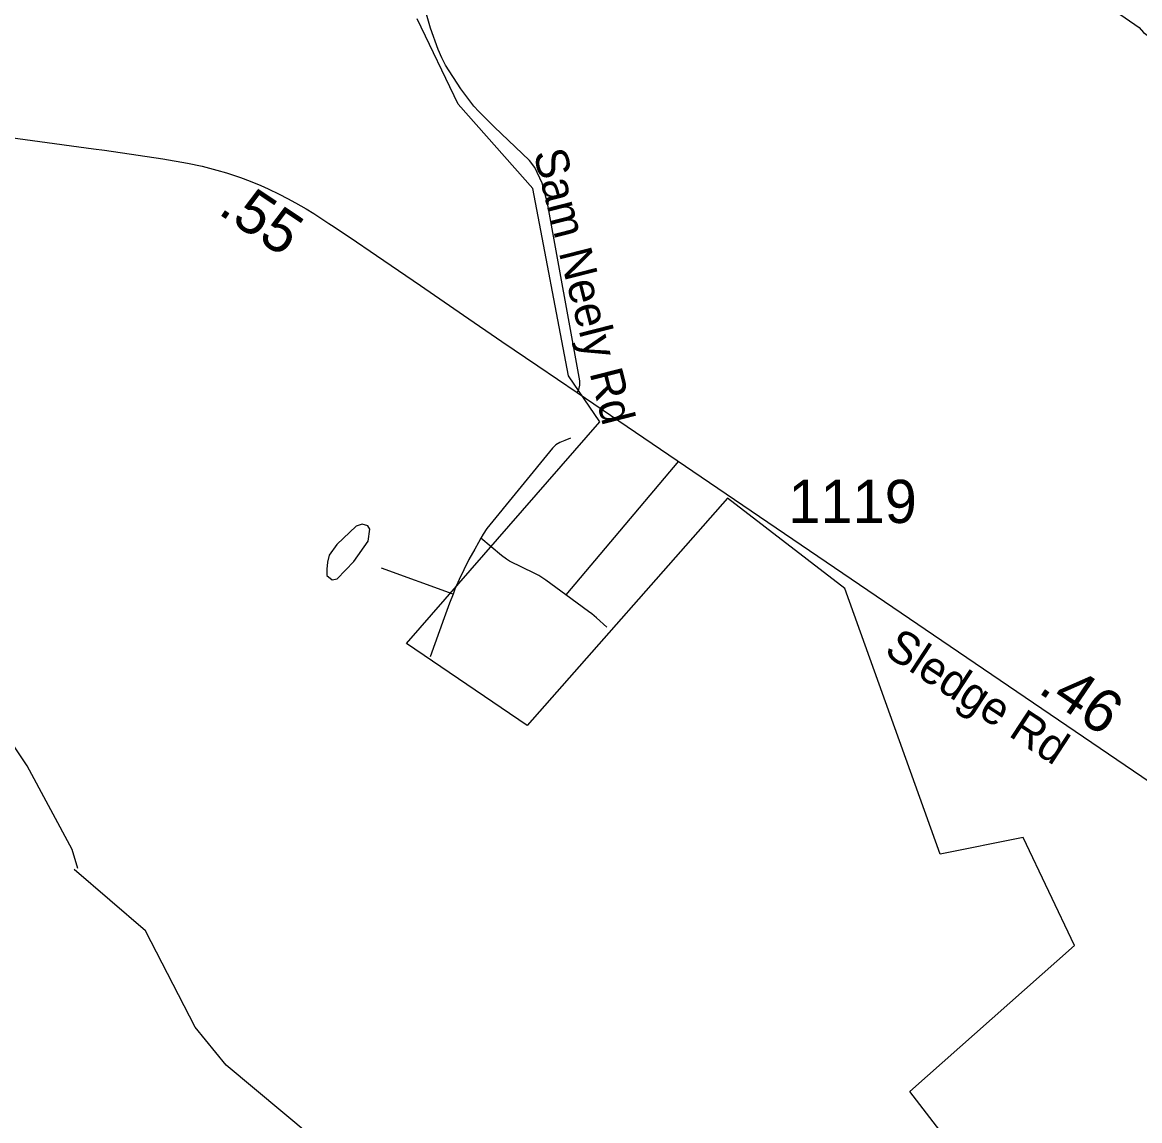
# Model space of a CAD drawing. Extents: x 1383679 to 1536984, y 460658 to 651027.
# Drawn here: x 1401869 to 1405103, y 502468 to 505648 of the extents above; entities that cross this region are included whole.
import ezdxf

# ---------------------------------------------------------------- set-up
doc = ezdxf.new("R2010")
doc.units = 0
for name, color, linetype in [('Default', 7, 'Continuous'), ('Exist Boundary Political City Limit New', 7, 'Continuous'), ('Exist Hydrographic Creek Single Shore', 7, 'Continuous'), ('Exist Hydrographic Misc Water Feature', 7, 'Continuous'), ('Exist Road Non-System Type 51', 7, 'Continuous'), ('Exist Road Non-System Type 51 Label', 7, 'Continuous'), ('Exist Road Secondary Mileage Hundredths English Label', 7, 'Continuous'), ('Exist Road Secondary Type 51 Attributed', 7, 'Continuous'), ('Exist Road Secondary Type 51 Label', 7, 'Continuous'), ('Exist Road Secondary Type 51 Number Label', 7, 'Continuous'), ('Map Preparation Boundary City Limit Buffer Line', 7, 'Continuous')]:
    doc.layers.add(name, color=color, linetype=linetype)

msp = doc.modelspace()

# ---------------------------------------------------------------- linework, layer by layer
at = {"layer": 'Default'}
msp.add_lwpolyline([(1404917.1, 501930.2), (1404437.9, 502552.5), (1404914.4, 502974.9), (1404766.4, 503287.7), (1404526.4, 503239.2), (1404250.5, 504009), (1403910.2, 504270.8), (1403330.4, 503612.6), (1402981.5, 503849.3), (1403540.5, 504491.5), (1403450.4, 504624.7), (1403347.2, 505166.9), (1403131, 505411.3), (1403012, 505658.8)], dxfattribs=at)
at = {"layer": 'Exist Boundary Political City Limit New'}
msp.add_lwpolyline([(1404917.1, 501930.2), (1404437.9, 502552.5), (1404914.4, 502974.9), (1404766.4, 503287.7), (1404526.4, 503239.2), (1404250.5, 504009), (1403910.2, 504270.8), (1403330.4, 503612.6), (1402981.5, 503849.3), (1403540.5, 504491.5), (1403450.4, 504624.7), (1403347.2, 505166.9), (1403131, 505411.3), (1403012, 505658.8)], dxfattribs=at)
at = {"layer": 'Exist Hydrographic Creek Single Shore'}
for points in [[(1402029.6, 503198.4), (1402013.4, 503252.7), (1401883, 503495.8), (1401784.4, 503642.1), (1401685.6, 503778.5), (1401608.1, 503882.4), (1401542.6, 503972.9)], [(1405866.2, 500754.9), (1405842.2, 500811.1), (1405658.2, 500808.2), (1405541.2, 500777.8), (1404667.3, 500861), (1404460.3, 500940.7), (1404090.3, 501197.6), (1403362.3, 501927.8), (1403183.2, 502148), (1402705.3, 502423.5), (1402459.3, 502628.7), (1402369.3, 502738.8), (1402225.3, 503017.5), (1402019.2, 503195.6)]]:
    msp.add_lwpolyline(points, dxfattribs=at)
at = {"layer": 'Exist Hydrographic Misc Water Feature'}
for points in [[(1405236.6, 505643.1), (1405245.5, 505691.3), (1405242.6, 505748.8), (1405229.4, 505785.2), (1405201.9, 505816.1), (1405153.8, 505814.6), (1405041.6, 505801.3), (1404995.2, 505788.3), (1404984.9, 505766.3), (1404984.6, 505752.4), (1404994, 505720.2), (1405015.4, 505695.1), (1405033.2, 505680.8), (1405102.3, 505633.5), (1405114.1, 505619.3), (1405141.8, 505599.1), (1405155.7, 505597.1), (1405187.9, 505608), (1405214.2, 505625.5), (1405236.6, 505643.1)], [(1402870.3, 504146.4), (1402875, 504180.7), (1402869.1, 504190.7), (1402853.2, 504195.1), (1402835.1, 504188.9), (1402780, 504136.7), (1402757.4, 504105.2), (1402753, 504084.7), (1402750.6, 504065.1), (1402750.3, 504047), (1402766, 504034.4), (1402780.1, 504036.6), (1402829.1, 504087.3), (1402870.3, 504146.4)]]:
    msp.add_lwpolyline(points, dxfattribs=at)
at = {"layer": 'Exist Road Non-System Type 51'}
for p, q in [((1403768.9, 504377.6), (1403442.2, 503990.5)), ((1403115.9, 503992.2), (1402908.4, 504067.5))]:
    msp.add_line(p, q, dxfattribs=at)
for points in [[(1403475.7, 504576.2), (1403480, 504585), (1403483, 504598.1), (1403483.3, 504604.1), (1403483, 504609.9), (1403388.9, 505124.6), (1403374, 505183), (1403352.4, 505227.9), (1403337.2, 505247.9), (1403235.1, 505345.6), (1403190.7, 505390.2), (1403176.5, 505405.6), (1403138.7, 505455.9), (1403094.4, 505524.6), (1403083.5, 505545.5), (1403072.9, 505569.7), (1403050.7, 505631.4), (1403039.4, 505672.4)], [(1403456.4, 504444.1), (1403439.6, 504437.6), (1403424.8, 504431.7), (1403413.9, 504424.8), (1403403.9, 504415.3), (1403213.9, 504183.1), (1403202.9, 504166.2), (1403196.6, 504154.7)], [(1403196.6, 504154.7), (1403190.1, 504142.5), (1403178.6, 504122.8), (1403161.8, 504092.7), (1403146.8, 504062.7), (1403133.6, 504035.1), (1403121.6, 504006.6), (1403115.9, 503992.2)], [(1403442.2, 503990.5), (1403384.6, 504032.8), (1403373.1, 504040.6), (1403363.9, 504046.1), (1403352.5, 504052), (1403279.6, 504087.8), (1403270.4, 504094.2), (1403256.6, 504104.8), (1403196.6, 504154.7)], [(1403115.9, 503992.2), (1403105.6, 503966), (1403090.6, 503923.9), (1403049.8, 503811.3)], [(1403561.1, 503896.6), (1403531.4, 503923.6), (1403524.5, 503930), (1403517.6, 503935.5), (1403508.4, 503942), (1403442.2, 503990.5)]]:
    msp.add_lwpolyline(points, dxfattribs=at)
at = {"layer": 'Exist Road Secondary Type 51 Attributed'}
msp.add_lwpolyline([(1401410.7, 505372.6), (1402075, 505282.2), (1402106.7, 505277.8), (1402204.6, 505263.5), (1402275.7, 505253), (1402346.9, 505240.5), (1402389.4, 505231.5), (1402432.6, 505220.3), (1402459.8, 505212.5), (1402500.5, 505199), (1402528.5, 505188.7), (1402559.2, 505175.9), (1402581.1, 505166.3), (1402613, 505151), (1402637.1, 505138.2), (1402660.2, 505125.9), (1402690.4, 505108.7), (1402713.1, 505094.5), (1402733.4, 505081.4), (1402756.7, 505066), (1402764.5, 505060.8), (1402817.8, 505024.8), (1402894.2, 504973.4), (1403021.4, 504886.5), (1403146.4, 504800), (1403257.1, 504724.3), (1403361.6, 504653.6), (1403475.7, 504576.2), (1405468.5, 503220)], dxfattribs=at)
at = {"layer": 'Map Preparation Boundary City Limit Buffer Line'}
msp.add_lwpolyline([(1404917.1, 501930.2), (1404437.9, 502552.5), (1404914.4, 502974.9), (1404766.4, 503287.7), (1404526.4, 503239.2), (1404250.5, 504009), (1403910.2, 504270.8), (1403330.4, 503612.6), (1402981.5, 503849.3), (1403540.5, 504491.5), (1403450.4, 504624.7), (1403347.2, 505166.9), (1403131, 505411.3), (1403012, 505658.8)], dxfattribs=at)
msp.add_lwpolyline([(1404917.1, 501930.2), (1404437.9, 502552.5), (1404914.4, 502974.9), (1404766.4, 503287.7), (1404526.4, 503239.2), (1404250.5, 504009), (1403910.2, 504270.8), (1403330.4, 503612.6), (1402981.5, 503849.3), (1403540.5, 504491.5), (1403450.4, 504624.7), (1403347.2, 505166.9), (1403131, 505411.3), (1403012, 505658.8)], dxfattribs=at)

# ---------------------------------------------------------------- texts
at = {"layer": 'Exist Road Non-System Type 51 Label'}
msp.add_text('Sam Neely Rd', height=95, rotation=284.3262, dxfattribs=at).set_placement((1403348.1, 505269.8))
at = {"layer": 'Exist Road Secondary Mileage Hundredths English Label'}
for s, rotation, p in [('.55', 326.0963, (1402432.1, 505096.4)), ('.46', 325.7637, (1404805.7, 503709.8))]:
    msp.add_text(s, height=125, rotation=rotation, dxfattribs=at).set_placement(p)
at = {"layer": 'Exist Road Secondary Type 51 Label'}
for s, rotation, p in [('Sam Neely Rd', 284.3262, (1403348.1, 505269.8)), ('Sledge Rd', 326.8219, (1404360.1, 503819.7))]:
    msp.add_text(s, height=95, rotation=rotation, dxfattribs=at).set_placement(p)
at = {"layer": 'Exist Road Secondary Type 51 Number Label'}
msp.add_text('1119', height=125, dxfattribs=at).set_placement((1404086.5, 504198.6))

doc.saveas('drawing.dxf')
